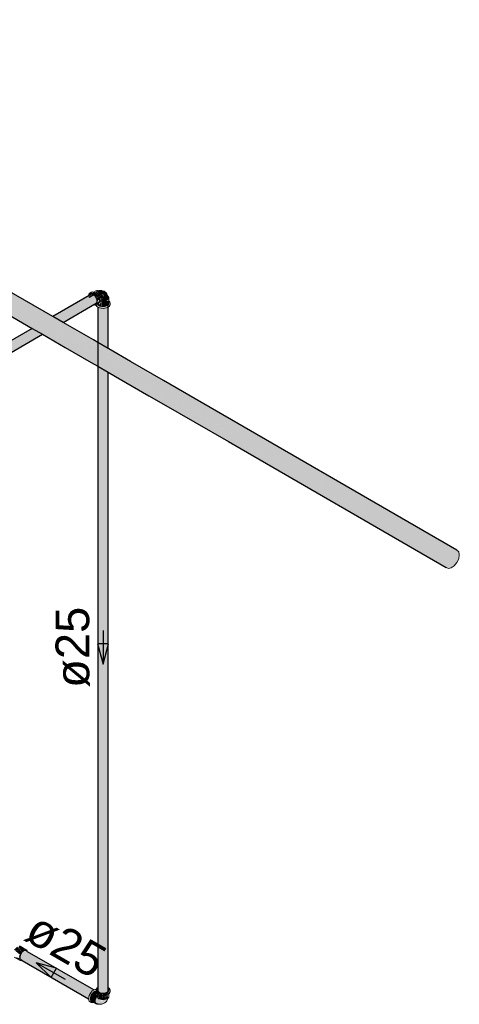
# Model space of a CAD drawing. Header units: millimetres. Extents: x 567 to 934, y -1 to 364.
# Tile 745 of 1056: x 738.29 to 740.9, y 131.85 to 137.7. Entities that reach past the tile are written whole.
import ezdxf

# ---------------------------------------------------------------- set-up
doc = ezdxf.new("R2010")
doc.units = ezdxf.units.MM
doc.header["$MEASUREMENT"] = 0
doc.linetypes.add('NULL', pattern=[0])
for name, color, linetype, lineweight in [('AF-Condutos', 140, 'Continuous', 25), ('AF-Conexões', 152, 'Continuous', 18), ('AF-Curva de transposição', 152, 'Continuous', 18), ('AF-Sentido conduto', 140, 'Continuous', 30), ('AF-Textos conduto', 7, 'Continuous', 9), ('DI-Elementos em corte', 9, 'Continuous', 18)]:
    doc.layers.add(name, color=color, linetype=linetype, lineweight=lineweight)
doc.styles.add('Arial', font='arial.ttf')

msp = doc.modelspace()

# ---------------------------------------------------------------- hatches: boundary and pattern name
at = {"layer": 'AF-Condutos', "linetype": 'Continuous'}
for points in [[(734.8053, 137.9172), (740.8191, 134.4453), (740.8118, 134.4599), (739.1289, 135.4312), (738.8533, 135.5898), (738.5623, 135.7577), (739.0461, 135.479), (740.8118, 134.4599), (740.8119, 134.4809), (739.465, 135.2584), (737.533, 136.3738), (740.8119, 134.4809), (740.8193, 134.5041), (739.4116, 135.3167), (737.524, 136.4065), (740.8193, 134.5041), (740.8327, 134.5257), (739.3545, 135.379), (737.5144, 136.4414), (740.8327, 134.5257), (740.8498, 134.5419), (739.3039, 135.4343), (739.1378, 135.5294), (738.9665, 135.627), (738.8247, 135.7082), (738.7512, 135.7497), (738.6124, 135.829), (738.812, 135.7155), (738.9665, 135.627), (739.1378, 135.5294), (738.9658, 135.6283), (738.7219, 135.7673), (738.613, 135.8298), (738.9658, 135.6283), (739.1378, 135.5294), (739.3039, 135.4343), (740.8498, 134.5419), (739.3037, 135.4345), (734.8358, 138.014), (734.8187, 137.9976), (734.8053, 137.976), (734.798, 137.9528), (734.798, 137.932)], [(734.8537, 138.0221), (734.8358, 138.014), (740.8498, 134.5419), (740.8675, 134.55), (739.1394, 135.5472), (738.7512, 135.7693), (738.6226, 135.8434), (739.1394, 135.5472), (738.819, 135.7317), (738.7512, 135.7702), (738.9509, 135.656), (740.8675, 134.55), (738.8187, 135.7329), (738.1815, 136.1), (738.5378, 135.8951)], [(734.8758, 138.017), (734.8537, 138.0221), (739.1395, 135.5478), (739.1397, 135.5499), (739.2577, 135.4847), (739.2547, 135.488), (738.9454, 135.6663), (738.817, 135.7399), (738.7512, 135.7771), (738.7512, 135.7781), (739.2547, 135.488), (739.2577, 135.4847), (739.1397, 135.5499), (739.1395, 135.5478), (740.8677, 134.55), (740.8831, 134.5486), (739.1401, 135.5547), (738.1953, 136.0991), (738.9447, 135.6675), (740.8831, 134.5486), (738.9445, 135.6679), (738.1963, 136.099), (738.4833, 135.9338), (738.9445, 135.6679)], [(738.1067, 136.1431), (738.4767, 135.93), (738.5378, 135.8951)], [(736.4586, 134.7649), (736.3897, 134.7229), (736.3903, 134.7216), (736.2706, 134.6512), (736.3904, 134.7225), (736.2687, 134.6523), (736.3897, 134.7229), (736.4586, 134.7649), (735.8057, 134.3879), (734.6999, 133.7481), (733.3043, 132.9384), (734.7609, 133.7766), (734.8009, 133.7954), (733.3366, 132.9467), (733.336, 132.9463), (734.798, 133.7867), (733.3443, 132.9376), (733.3498, 132.9258), (734.798, 133.7585), (733.3534, 132.915), (734.798, 133.7561), (733.3534, 132.915), (734.798, 133.7527), (733.3534, 132.9149), (733.3303, 132.9016), (734.798, 133.7464), (733.3545, 132.9064), (734.798, 133.7423), (733.3545, 132.9063), (734.798, 133.7386), (733.3544, 132.9024), (734.798, 133.7377), (733.3544, 132.9024), (735.9466, 134.399), (736.044, 134.4567), (735.9672, 134.4129), (736.0411, 134.4569), (735.9711, 134.4135), (736.0596, 134.4643), (736.2198, 134.5641), (736.2684, 134.5931), (736.3157, 134.6252), (736.2666, 134.5968), (736.3106, 134.6281), (736.3097, 134.6287), (736.2662, 134.5974), (736.3157, 134.6252), (736.2681, 134.5937), (736.1289, 134.5081), (736.2198, 134.5606), (736.1609, 134.5254), (736.0968, 134.4857), (737.8596, 135.5035), (738.4227, 135.8287), (738.7416, 136.0127), (738.7461, 136.0191), (738.4195, 135.8306), (738.5408, 135.901), (738.7408, 136.0161), (738.747, 136.0289), (738.5346, 135.9045), (738.419, 135.8308), (738.4122, 135.8348), (738.747, 136.0289), (738.5327, 135.9057), (738.4115, 135.8352), (738.4108, 135.8356), (738.747, 136.0289), (738.7382, 136.0516), (738.5086, 135.9196), (738.5091, 135.9193), (738.3874, 135.8491), (738.3867, 135.8495), (738.7382, 136.0516), (738.73, 136.0606), (738.3782, 135.8544), (738.4979, 135.9257), (738.73, 136.0606), (738.3755, 135.8559), (738.4968, 135.9264), (738.6975, 136.0419), (738.6965, 136.0515), (738.721, 136.0658), (738.7128, 136.0663)], [(738.7461, 136.0191), (738.5408, 135.901), (738.4195, 135.8306)], [(738.73, 136.0606), (738.4968, 135.9264), (738.4972, 135.9262)], [(738.73, 136.0606), (738.4979, 135.9257), (738.4989, 135.9252)], [(738.747, 136.0289), (738.5335, 135.9052), (738.5346, 135.9045)], [(738.6983, 136.0423), (738.73, 136.0606), (738.721, 136.0658), (738.6965, 136.0515)], [(738.7512, 135.7795), (738.7531, 135.7784), (738.7532, 135.9886), (738.7512, 135.9901)], [(738.7532, 131.9355), (738.7601, 131.9237), (738.7834, 131.9186), (738.7836, 131.9767), (738.7834, 135.6205), (738.7823, 135.6211), (738.7834, 135.9801), (738.7708, 135.9831), (738.7708, 135.6277), (738.7702, 135.7685), (738.7699, 135.6283), (738.7601, 135.6339), (738.7601, 135.9937)], [(738.7532, 135.7783), (738.7598, 135.7746), (738.7601, 135.9858), (738.7532, 135.9888)], [(738.7601, 135.7743), (738.7702, 135.7685), (738.7708, 135.9811), (738.7601, 135.9858)], [(738.7708, 135.9897), (738.7702, 135.7685), (738.7708, 135.7682)], [(738.7834, 135.9886), (738.7827, 135.7613), (738.7834, 135.7609)], [(738.795, 135.7542), (738.7957, 135.9832), (738.7834, 135.9823), (738.7834, 135.7609)], [(738.7957, 135.9905), (738.795, 135.7542), (738.7957, 135.7538)], [(738.805, 135.7485), (738.8056, 135.9861), (738.7957, 135.9838), (738.7957, 135.7538)], [(738.8056, 135.9951), (738.805, 135.7485), (738.8054, 135.7482)], [(738.8056, 131.9251), (738.8114, 131.9317), (738.8114, 135.6043), (738.811, 135.745), (738.8113, 135.9893), (738.8056, 135.985), (738.8056, 135.7481), (738.8108, 135.6046), (738.8056, 135.6076), (738.8057, 131.9934)], [(738.8114, 136.0017), (738.811, 135.745), (738.8114, 135.7448)], [(738.8114, 131.9317), (738.812, 135.9898), (738.8114, 135.9893)], [(738.4227, 135.8287), (737.8596, 135.5035), (738.4228, 135.8287)], [(738.7512, 131.9372), (738.753, 135.638), (738.7512, 135.7795)], [(738.7532, 131.9299), (738.7595, 135.6342), (738.7532, 135.7783)], [(738.7957, 131.9205), (738.8056, 131.9251), (738.8057, 131.9934), (738.8056, 135.6077), (738.8049, 135.6081), (738.8022, 135.7501), (738.802, 135.6097), (738.7957, 135.6134), (738.7958, 131.986)], [(738.7512, 131.9373), (738.7532, 131.9299), (738.7531, 135.638), (738.753, 135.638)], [(738.7532, 131.9539), (738.7532, 135.6379), (738.7531, 135.638)], [(738.7834, 131.9186), (738.7957, 131.9205), (738.7958, 131.986), (738.7957, 135.6134), (738.7834, 135.6205), (738.7836, 131.9767)], [(738.812, 131.9526), (738.812, 135.604), (738.812, 135.604), (738.8114, 131.9573)], [(738.812, 131.9564), (738.812, 135.6039), (738.812, 135.604)], [(739.2679, 135.4736), (740.8675, 134.55), (740.8677, 134.55)], [(739.128, 135.4215), (740.8191, 134.4451), (740.8191, 134.4453)], [(738.2976, 132.16), (738.2909, 132.1491), (738.7026, 131.9114)], [(738.3061, 132.1681), (738.2976, 132.16), (738.7092, 131.9223), (738.7092, 131.9224)], [(738.7021, 131.9119), (738.7092, 131.9223), (738.2976, 132.16)], [(738.3155, 132.1719), (738.3061, 132.1681), (738.7168, 131.931), (738.7169, 131.9311)], [(738.7156, 131.9317), (738.3061, 132.1681), (738.7089, 131.9227)], [(738.5037, 132.0633), (738.3151, 132.1722), (738.7232, 131.9273)], [(738.3288, 132.1679), (738.3151, 132.1722), (738.5037, 132.0633)], [(738.5037, 132.0633), (738.7322, 131.9314), (738.3229, 132.1715)], [(738.7265, 131.9385), (738.3343, 132.1648), (738.7231, 131.9367)], [(738.6983, 131.9004), (738.2909, 132.1491), (738.2872, 132.1375), (738.6983, 131.9002)], [(738.6957, 131.8915), (738.6983, 131.9002), (738.2872, 132.1375)], [(738.6965, 131.891), (738.2872, 132.1375), (738.2881, 132.1266), (738.6965, 131.8908)], [(738.696, 131.886), (738.6965, 131.8908), (738.2872, 132.1271)], [(738.2908, 132.12), (738.4595, 132.0255), (738.2881, 132.1266)], [(738.4595, 132.0255), (738.2908, 132.12), (738.708, 131.8789)], [(738.6975, 131.9009), (738.7026, 131.9114), (738.2909, 132.1491)], [(738.5037, 132.0633), (738.7167, 131.9313), (738.7236, 131.9363)]]:
    msp.add_hatch(color=151, dxfattribs=at).paths.add_polyline_path(points)
at = {"layer": 'AF-Conexões', "linetype": 'Continuous'}
for points in [[(738.6962, 136.0567), (738.719, 136.0659), (738.7463, 136.0508), (738.7539, 136.0311), (738.7598, 136.0345), (738.7569, 136.0444), (738.7461, 136.0631), (738.7314, 136.0761), (738.7047, 136.0748)], [(738.7258, 136.0785), (738.7505, 136.0879), (738.7445, 136.0885)], [(738.7477, 136.0864), (738.7308, 136.0766), (738.7568, 136.0852)], [(738.7568, 136.0852), (738.7318, 136.0758), (738.7357, 136.073)], [(738.7363, 136.0734), (738.7407, 136.0688), (738.7568, 136.0852)], [(738.7414, 136.068), (738.7632, 136.0806), (738.7568, 136.0852)], [(738.7424, 136.0686), (738.7461, 136.0631), (738.7632, 136.0806)], [(738.7471, 136.0616), (738.7522, 136.0542), (738.7781, 136.0587), (738.7632, 136.0806)], [(738.8105, 136.0536), (738.8048, 136.0679), (738.7889, 136.0836), (738.7546, 136.0868), (738.7841, 136.0618), (738.7836, 136.0518), (738.7767, 136.029), (738.7893, 136.0252), (738.8102, 136.0314)], [(738.7484, 136.0232), (738.7539, 136.0311), (738.7486, 136.0449), (738.7331, 136.0611), (738.7438, 136.0413)], [(738.7331, 136.0015), (738.7569, 136.0104), (738.7599, 136.0336), (738.7549, 136.0217)], [(738.8234, 136.0062), (738.8234, 136.013), (738.812, 135.9971), (738.8149, 136.0071), (738.8026, 135.9922), (738.761, 135.9922), (738.7512, 135.9978), (738.7457, 135.9942), (738.771, 135.983), (738.7926, 135.983), (738.8112, 135.9892)], [(738.7555, 135.9996), (738.8166, 136.0246), (738.7517, 136.003)], [(738.7566, 136.0449), (738.7806, 136.0505), (738.7781, 136.0587), (738.7527, 136.0531)], [(738.7598, 136.0384), (738.7806, 136.0505), (738.7567, 136.045)], [(738.7572, 135.9988), (738.7728, 135.9936), (738.7711, 136.0238)], [(738.7806, 136.0505), (738.7588, 136.0379), (738.7782, 136.0418)], [(738.77, 136.036), (738.7603, 136.0304), (738.7781, 136.035), (738.7782, 136.0407), (738.7596, 136.0369)], [(738.7606, 136.0233), (738.7781, 136.0303), (738.7806, 136.0358)], [(738.7609, 136.0244), (738.7806, 136.0358), (738.7614, 136.0297)], [(738.8179, 136.0251), (738.8166, 136.0424), (738.8119, 136.0525), (738.8144, 136.0276), (738.7728, 136.023), (738.7728, 135.9936), (738.7915, 135.9922), (738.8119, 136.003)], [(738.7047, 131.8677), (738.7106, 131.8643), (738.7025, 131.8821), (738.709, 131.8763), (738.7029, 131.8927), (738.7238, 131.9288), (738.7335, 131.9344), (738.7331, 131.941), (738.7108, 131.9247), (738.7, 131.906), (738.6961, 131.8867)], [(738.7378, 131.9314), (738.7191, 131.9178), (738.7445, 131.9031)], [(738.7457, 131.9483), (738.7416, 131.9232), (738.7601, 131.909), (738.761, 131.9154)], [(738.755, 131.9283), (738.761, 131.9154), (738.7713, 131.9138)], [(738.822, 131.9232), (738.822, 131.9425), (738.8178, 131.9242), (738.8026, 131.9154), (738.7818, 131.9122), (738.761, 131.9154), (738.761, 131.9086), (738.771, 131.9062), (738.7926, 131.9062), (738.8112, 131.9124)], [(738.812, 131.9526), (738.812, 131.9324), (738.7957, 131.9205), (738.7748, 131.9194), (738.7818, 131.9122), (738.8026, 131.9154), (738.8147, 131.9234), (738.822, 131.9425)], [(738.7355, 131.8591), (738.7331, 131.8793), (738.7445, 131.9031), (738.7191, 131.9178), (738.7022, 131.8858), (738.7106, 131.8643)], [(738.7521, 131.8552), (738.7674, 131.853), (738.7889, 131.8589), (738.8089, 131.8869), (738.7724, 131.8739), (738.764, 131.8794), (738.7478, 131.8968), (738.7382, 131.8877), (738.7355, 131.8646)], [(738.7508, 131.9136), (738.7482, 131.8948), (738.7517, 131.89)], [(738.7517, 131.9127), (738.7517, 131.89), (738.756, 131.9097)], [(738.753, 131.8921), (738.7644, 131.8826), (738.7644, 131.9078), (738.7572, 131.9103)], [(738.7644, 131.9067), (738.7644, 131.8826), (738.7716, 131.9061)], [(738.7716, 131.9062), (738.7644, 131.8826), (738.7728, 131.8806), (738.7806, 131.9055)], [(738.7908, 131.9061), (738.7818, 131.9054), (738.7728, 131.8806), (738.7992, 131.8826)], [(738.7992, 131.9067), (738.7926, 131.9062), (738.7992, 131.8826)], [(738.7992, 131.9078), (738.7992, 131.8826), (738.8064, 131.8858)], [(738.8064, 131.9095), (738.8003, 131.9081), (738.8064, 131.8858)], [(738.8119, 131.8932), (738.8119, 131.9127), (738.8064, 131.8858)], [(738.8064, 131.8858), (738.8107, 131.9122), (738.8064, 131.9103)], [(738.8161, 131.9161), (738.8119, 131.89), (738.8154, 131.8948)]]:
    msp.add_hatch(color=161, dxfattribs=at).paths.add_polyline_path(points)
at = {"layer": 'AF-Curva de transposição', "linetype": 'Continuous'}
for points in [[(738.2723, 132.1954), (738.2535, 132.1762), (738.2984, 132.1667)], [(738.2979, 132.1668), (738.2551, 132.1749), (738.2866, 132.1488)], [(738.278, 132.1931), (738.2984, 132.1667), (738.3042, 132.1666), (738.3131, 132.1767), (738.3269, 132.1766), (738.2905, 132.1976)], [(738.2931, 132.1534), (738.2984, 132.1667), (738.2866, 132.1488)], [(738.334, 132.1653), (738.3269, 132.1766), (738.3193, 132.1735)], [(738.2893, 132.1128), (738.2829, 132.128), (738.2535, 132.1335)], [(738.2871, 132.1372), (738.2866, 132.1488), (738.2822, 132.1295)]]:
    msp.add_hatch(color=161, dxfattribs=at).paths.add_polyline_path(points)
at = {"layer": 'DI-Elementos em corte', "linetype": 'Continuous'}
msp.add_hatch(color=31, dxfattribs=at).paths.add_polyline_path([(740.883, 134.4741), (740.8936, 134.497), (740.8974, 134.5195), (740.8938, 134.5377), (740.8832, 134.5485), (740.8677, 134.55), (740.8498, 134.5419), (740.8327, 134.5257), (740.8193, 134.5041), (740.8119, 134.4809), (740.8118, 134.4601), (740.8191, 134.4453), (740.8324, 134.439), (740.8495, 134.4424), (740.8674, 134.4548)])

# ---------------------------------------------------------------- linework, layer by layer
at = {"layer": 'AF-Condutos'}
for p, q in [((737.9247, 136.1162), (738.362, 135.8638)), ((738.4836, 135.934), (738.1979, 136.0989)), ((738.7128, 136.0663), (738.4836, 135.934)), ((738.5444, 135.8989), (738.7416, 136.0127)), ((738.721, 136.0658), (738.7128, 136.0663)), ((738.73, 136.0606), (738.721, 136.0658)), ((738.7382, 136.0516), (738.73, 136.0606)), ((738.7442, 136.0404), (738.7382, 136.0516)), ((738.7416, 136.0127), (738.7461, 136.0191)), ((738.747, 136.0289), (738.7442, 136.0404)), ((738.7461, 136.0191), (738.747, 136.0289)), ((738.7512, 135.9901), (738.7512, 135.9897)), ((738.7512, 135.9897), (738.7512, 135.7795)), ((738.812, 135.7444), (738.812, 136.009)), ((738.5444, 135.8989), (738.4836, 135.934)), ((738.6278, 135.8508), (738.5444, 135.8989)), ((738.362, 135.8638), (737.2811, 135.2397)), ((738.362, 135.8638), (738.4228, 135.8287)), ((738.7246, 135.7949), (738.6278, 135.8508)), ((737.8596, 135.5035), (738.4228, 135.8287)), ((738.4228, 135.8287), (738.5575, 135.7509)), ((738.7512, 135.7795), (738.7246, 135.7949)), ((738.7512, 135.7795), (738.7512, 135.639)), ((738.812, 135.7444), (738.7512, 135.7795)), ((738.5575, 135.7509), (738.7118, 135.6618)), ((738.8165, 135.7418), (738.812, 135.7444)), ((738.9445, 135.6679), (738.8165, 135.7418)), ((738.7118, 135.6618), (738.7512, 135.639)), ((739.1401, 135.555), (738.9445, 135.6679)), ((738.7512, 135.639), (738.7512, 131.9372)), ((738.7512, 135.639), (738.812, 135.6039)), ((738.812, 131.9564), (738.812, 135.6039)), ((738.812, 135.6039), (738.8561, 135.5785)), ((738.8561, 135.5785), (739.054, 135.4642)), ((739.2531, 135.4898), (739.1401, 135.555)), ((740.8831, 134.5486), (739.2531, 135.4898)), ((739.054, 135.4642), (739.128, 135.4215)), ((739.128, 135.4215), (739.5263, 135.1915)), ((739.5263, 135.1915), (740.8191, 134.4451)), ((738.2947, 132.1553), (738.2925, 132.1517)), ((738.2976, 132.16), (738.2947, 132.1553)), ((738.3025, 132.1647), (738.2976, 132.16)), ((738.305, 132.167), (738.3025, 132.1647)), ((738.3061, 132.1681), (738.305, 132.167)), ((738.3151, 132.1722), (738.3061, 132.1681)), ((738.316, 132.1721), (738.3151, 132.1722)), ((738.318, 132.1719), (738.316, 132.1721)), ((738.3217, 132.1716), (738.318, 132.1719)), ((738.3229, 132.1715), (738.3217, 132.1716)), ((738.3294, 132.1677), (738.3229, 132.1715)), ((738.3342, 132.1649), (738.3294, 132.1677)), ((738.7268, 131.9383), (738.3342, 132.1649)), ((738.2909, 132.1491), (738.2872, 132.1375)), ((738.2872, 132.1375), (738.2872, 132.1373)), ((738.2872, 132.1373), (738.2872, 132.1366)), ((738.2872, 132.1366), (738.2872, 132.1271)), ((738.2872, 132.1271), (738.2882, 132.1251)), ((738.2882, 132.1251), (738.2895, 132.1225)), ((738.2895, 132.1225), (738.2908, 132.12)), ((738.2908, 132.12), (738.2909, 132.1197)), ((738.2925, 132.1517), (738.2909, 132.1491)), ((738.2909, 132.1197), (738.2973, 132.116)), ((738.2973, 132.116), (738.3014, 132.1137)), ((738.3014, 132.1137), (738.6962, 131.8857)), ((738.7512, 131.9372), (738.7532, 131.9299)), ((738.7532, 131.9299), (738.7601, 131.9237)), ((738.7601, 131.9237), (738.7708, 131.9197)), ((738.7708, 131.9197), (738.7834, 131.9186)), ((738.7834, 131.9186), (738.7957, 131.9205)), ((738.7957, 131.9205), (738.8056, 131.9251)), ((738.8056, 131.9251), (738.8114, 131.9317)), ((738.8114, 131.9317), (738.812, 131.939)), ((738.812, 131.9548), (738.812, 131.9564)), ((738.812, 131.9529), (738.812, 131.9548)), ((738.812, 131.9526), (738.812, 131.9529)), ((738.812, 131.939), (738.812, 131.9526))]:
    msp.add_line(p, q, dxfattribs=at)
at = {"layer": 'AF-Conexões'}
for p, q in [((738.7, 136.0705), (738.6985, 136.0672)), ((738.7047, 136.0748), (738.7, 136.0705)), ((738.7106, 136.0782), (738.7047, 136.0748)), ((738.7167, 136.0801), (738.7106, 136.0782)), ((738.7238, 136.0794), (738.7167, 136.0801)), ((738.7252, 136.0787), (738.7238, 136.0794)), ((738.7395, 136.087), (738.7252, 136.0787)), ((738.7314, 136.0761), (738.7252, 136.0787)), ((738.739, 136.0706), (738.7314, 136.0761)), ((738.7461, 136.0631), (738.739, 136.0706)), ((738.7445, 136.0885), (738.7395, 136.087)), ((738.7505, 136.0879), (738.7445, 136.0885)), ((738.7519, 136.0873), (738.7505, 136.0879)), ((738.759, 136.089), (738.7519, 136.0873)), ((738.7522, 136.0872), (738.7519, 136.0873)), ((738.7522, 136.0872), (738.7647, 136.0887)), ((738.7568, 136.0852), (738.7522, 136.0872)), ((738.7563, 136.0876), (738.7523, 136.0872)), ((738.7647, 136.0887), (738.7563, 136.0876)), ((738.7632, 136.0806), (738.7568, 136.0852)), ((738.7696, 136.0892), (738.759, 136.089)), ((738.7691, 136.0743), (738.7632, 136.0806)), ((738.7742, 136.0669), (738.7691, 136.0743)), ((738.775, 136.0887), (738.7696, 136.0892)), ((738.7795, 136.0867), (738.775, 136.0887)), ((738.7842, 136.0851), (738.7795, 136.0867)), ((738.7889, 136.0836), (738.7842, 136.0851)), ((738.7999, 136.0743), (738.7889, 136.0836)), ((738.8048, 136.0679), (738.7999, 136.0743)), ((738.8101, 136.0558), (738.8048, 136.0679)), ((738.6971, 136.064), (738.6962, 136.0567)), ((738.6985, 136.0672), (738.6971, 136.064)), ((738.7522, 136.0542), (738.7461, 136.0631)), ((738.7569, 136.0444), (738.7522, 136.0542)), ((738.7522, 136.0061), (738.7569, 136.0104)), ((738.7598, 136.0345), (738.7569, 136.0444)), ((738.7569, 136.0104), (738.7598, 136.0169)), ((738.7599, 136.0336), (738.7598, 136.0345)), ((738.7598, 136.0169), (738.76, 136.0185)), ((738.7608, 136.0251), (738.7599, 136.0336)), ((738.76, 136.0185), (738.7722, 136.0255)), ((738.76, 136.0185), (738.7608, 136.0251)), ((738.7683, 136.0261), (738.7722, 136.0255)), ((738.7722, 136.0255), (738.7742, 136.0267)), ((738.7722, 136.0255), (738.7787, 136.0246)), ((738.7781, 136.0587), (738.7742, 136.0669)), ((738.7742, 136.0267), (738.7781, 136.0303)), ((738.7806, 136.0505), (738.7781, 136.0587)), ((738.7781, 136.0303), (738.7806, 136.0358)), ((738.7787, 136.0246), (738.7893, 136.0252)), ((738.7814, 136.0426), (738.7806, 136.0505)), ((738.7806, 136.0358), (738.781, 136.0386)), ((738.781, 136.0386), (738.7814, 136.0426)), ((738.7893, 136.0252), (738.799, 136.0278)), ((738.799, 136.0278), (738.8066, 136.0321)), ((738.8066, 136.0321), (738.8112, 136.0377)), ((738.8102, 136.0549), (738.8101, 136.0558)), ((738.8105, 136.0536), (738.8102, 136.0549)), ((738.8122, 136.0439), (738.8105, 136.0536)), ((738.8119, 136.0525), (738.8105, 136.0536)), ((738.8112, 136.0377), (738.8122, 136.0439)), ((738.8154, 136.0476), (738.8119, 136.0525)), ((738.8166, 136.0424), (738.8154, 136.0476)), ((738.8154, 136.0078), (738.8166, 136.013)), ((738.8166, 136.026), (738.8166, 136.0424)), ((738.8166, 136.013), (738.8166, 136.026)), ((738.8179, 136.0251), (738.8166, 136.026)), ((738.822, 136.0193), (738.8179, 136.0251)), ((738.8234, 136.013), (738.822, 136.0193)), ((738.8234, 136.0062), (738.8234, 136.013)), ((738.7268, 136.0042), (738.7331, 136.0015)), ((738.7331, 136.0015), (738.7374, 136.0011)), ((738.7374, 136.0011), (738.7402, 136.0008)), ((738.7402, 136.0008), (738.7413, 136.0011)), ((738.7413, 136.0011), (738.7463, 136.0027)), ((738.7413, 136.0011), (738.7414, 136.0007)), ((738.7414, 136.0007), (738.7416, 136)), ((738.7416, 136), (738.7457, 135.9942)), ((738.7457, 135.9942), (738.7512, 135.9901)), ((738.7463, 136.0027), (738.7503, 136.0049)), ((738.7503, 136.0049), (738.7512, 136.0055)), ((738.7503, 136.0049), (738.7506, 136.0045)), ((738.7506, 136.0045), (738.7512, 136.0036)), ((738.7512, 136.0055), (738.7522, 136.0061)), ((738.7512, 136.0036), (738.7517, 136.003)), ((738.7512, 135.9901), (738.7523, 135.9892)), ((738.7517, 136.003), (738.7531, 136.0019)), ((738.7523, 135.9892), (738.761, 135.9854)), ((738.7531, 136.0019), (738.7572, 135.9988)), ((738.7572, 135.9988), (738.7576, 135.9987)), ((738.7576, 135.9987), (738.7628, 135.9964)), ((738.761, 135.9854), (738.771, 135.983)), ((738.7628, 135.9964), (738.7644, 135.9956)), ((738.7644, 135.9956), (738.7728, 135.9936)), ((738.771, 135.983), (738.7818, 135.9822)), ((738.7728, 135.9936), (738.7818, 135.9929)), ((738.7818, 135.9929), (738.7908, 135.9936)), ((738.7818, 135.9822), (738.7926, 135.983)), ((738.7908, 135.9936), (738.7992, 135.9956)), ((738.7926, 135.983), (738.8026, 135.9854)), ((738.7992, 135.9956), (738.8064, 135.9988)), ((738.8026, 135.9854), (738.8112, 135.9892)), ((738.8064, 135.9988), (738.8119, 136.003)), ((738.8112, 135.9892), (738.812, 135.9898)), ((738.8119, 136.003), (738.812, 136.0032)), ((738.812, 136.0032), (738.8154, 136.0078)), ((738.812, 135.9898), (738.8178, 135.9942)), ((738.8178, 135.9942), (738.822, 136)), ((738.822, 136), (738.8234, 136.0062)), ((738.7108, 131.9247), (738.7047, 131.9158)), ((738.7179, 131.9322), (738.7108, 131.9247)), ((738.7255, 131.9377), (738.7179, 131.9322)), ((738.725, 131.9241), (738.7191, 131.9178)), ((738.7265, 131.9251), (738.725, 131.9241)), ((738.7268, 131.9383), (738.7255, 131.9377)), ((738.731, 131.9285), (738.7265, 131.9251)), ((738.7331, 131.941), (738.7268, 131.9383)), ((738.7314, 131.9287), (738.731, 131.9285)), ((738.7362, 131.9308), (738.7314, 131.9287)), ((738.7402, 131.9417), (738.7331, 131.941)), ((738.7378, 131.9314), (738.7362, 131.9308)), ((738.7385, 131.9315), (738.7378, 131.9314)), ((738.7396, 131.9316), (738.7385, 131.9315)), ((738.7401, 131.9317), (738.7396, 131.9316)), ((738.7413, 131.9413), (738.7401, 131.9362)), ((738.7401, 131.9362), (738.7401, 131.9317)), ((738.7401, 131.9317), (738.7401, 131.9294)), ((738.7401, 131.9294), (738.7416, 131.9232)), ((738.7409, 131.9415), (738.7402, 131.9417)), ((738.7413, 131.9413), (738.7409, 131.9415)), ((738.7416, 131.9425), (738.7413, 131.9413)), ((738.7432, 131.9447), (738.7416, 131.9425)), ((738.7416, 131.9232), (738.7457, 131.9174)), ((738.7457, 131.9483), (738.7432, 131.9447)), ((738.7477, 131.9498), (738.7457, 131.9483)), ((738.7512, 131.9524), (738.7477, 131.9498)), ((738.8132, 131.9518), (738.812, 131.9526)), ((738.8179, 131.9483), (738.8132, 131.9518)), ((738.8178, 131.9174), (738.822, 131.9232)), ((738.8215, 131.9432), (738.8179, 131.9483)), ((738.822, 131.9425), (738.8215, 131.9432)), ((738.8234, 131.9362), (738.822, 131.9425)), ((738.822, 131.9232), (738.8234, 131.9294)), ((738.8234, 131.9294), (738.8234, 131.9362)), ((738.6971, 131.8961), (738.6961, 131.8867)), ((738.6961, 131.8867), (738.6962, 131.8857)), ((738.6962, 131.8857), (738.6971, 131.8785)), ((738.7, 131.906), (738.6971, 131.8961)), ((738.6971, 131.8785), (738.7, 131.872)), ((738.7047, 131.9158), (738.7, 131.906)), ((738.7, 131.872), (738.7047, 131.8677)), ((738.7047, 131.8677), (738.7106, 131.8643)), ((738.7076, 131.894), (738.7068, 131.8861)), ((738.7068, 131.8861), (738.7076, 131.8793)), ((738.7101, 131.9022), (738.7076, 131.894)), ((738.7076, 131.8793), (738.7077, 131.8791)), ((738.7077, 131.8791), (738.7101, 131.8738)), ((738.714, 131.9104), (738.7101, 131.9022)), ((738.7101, 131.8738), (738.714, 131.8702)), ((738.7106, 131.8643), (738.7167, 131.8624)), ((738.7191, 131.9178), (738.714, 131.9104)), ((738.714, 131.8702), (738.7252, 131.8637)), ((738.7167, 131.8624), (738.7238, 131.8631)), ((738.7238, 131.8631), (738.7252, 131.8637)), ((738.7252, 131.8637), (738.7395, 131.8555)), ((738.7382, 131.8877), (738.7355, 131.878)), ((738.7355, 131.878), (738.7355, 131.8693)), ((738.7355, 131.8693), (738.738, 131.8625)), ((738.738, 131.8625), (738.7429, 131.8586)), ((738.743, 131.8973), (738.7382, 131.8877)), ((738.747, 131.9024), (738.743, 131.8973)), ((738.7457, 131.9174), (738.747, 131.9164)), ((738.747, 131.9164), (738.7523, 131.9124)), ((738.747, 131.9164), (738.747, 131.9024)), ((738.7494, 131.9055), (738.747, 131.9024)), ((738.747, 131.9024), (738.747, 131.9)), ((738.747, 131.9), (738.7482, 131.8948)), ((738.7482, 131.8948), (738.7517, 131.89)), ((738.7517, 131.89), (738.754, 131.8883)), ((738.7523, 131.9124), (738.7601, 131.909)), ((738.754, 131.8883), (738.7572, 131.8858)), ((738.7572, 131.8858), (738.7644, 131.8826)), ((738.7601, 131.909), (738.761, 131.9086)), ((738.761, 131.9086), (738.771, 131.9062)), ((738.7644, 131.8826), (738.7728, 131.8806)), ((738.771, 131.9062), (738.7818, 131.9054)), ((738.7728, 131.8806), (738.7818, 131.8799)), ((738.7818, 131.9054), (738.7926, 131.9062)), ((738.7818, 131.8799), (738.7908, 131.8806)), ((738.7889, 131.8589), (738.7926, 131.8622)), ((738.7908, 131.8806), (738.7992, 131.8826)), ((738.7926, 131.9062), (738.8026, 131.9086)), ((738.7926, 131.8622), (738.7963, 131.8655)), ((738.7963, 131.8655), (738.8003, 131.8684)), ((738.7992, 131.8826), (738.8064, 131.8858)), ((738.8003, 131.8684), (738.8035, 131.8728)), ((738.8026, 131.9086), (738.8112, 131.9124)), ((738.8035, 131.8728), (738.8085, 131.8821)), ((738.8104, 131.8889), (738.8055, 131.8773)), ((738.8055, 131.8773), (738.8087, 131.8851)), ((738.8064, 131.8858), (738.8104, 131.8889)), ((738.8085, 131.8821), (738.8107, 131.889)), ((738.8087, 131.8851), (738.8104, 131.8888)), ((738.8104, 131.8889), (738.8107, 131.889)), ((738.8107, 131.889), (738.8119, 131.89)), ((738.8112, 131.9124), (738.8166, 131.9164)), ((738.8119, 131.89), (738.8154, 131.8948)), ((738.8154, 131.8948), (738.8166, 131.9)), ((738.8166, 131.9164), (738.8178, 131.9174)), ((738.8166, 131.9), (738.8166, 131.9164)), ((738.7395, 131.8555), (738.7445, 131.8539)), ((738.7429, 131.8586), (738.7521, 131.8552)), ((738.7445, 131.8539), (738.7505, 131.8545)), ((738.7505, 131.8545), (738.7521, 131.8552)), ((738.7521, 131.8552), (738.7535, 131.8548)), ((738.7535, 131.8548), (738.7543, 131.8544)), ((738.7543, 131.8544), (738.7674, 131.853)), ((738.7674, 131.853), (738.7754, 131.854)), ((738.7754, 131.854), (738.7889, 131.8589))]:
    msp.add_line(p, q, dxfattribs=at)
at = {"layer": 'AF-Curva de transposição'}
for p, q in [((738.2905, 132.1976), (738.2848, 132.197)), ((738.3263, 132.1769), (738.2905, 132.1976)), ((738.2925, 132.1517), (738.2931, 132.1534)), ((738.2931, 132.1534), (738.2947, 132.1553)), ((738.3025, 132.1647), (738.3042, 132.1666)), ((738.3042, 132.1666), (738.305, 132.167)), ((738.316, 132.1721), (738.3167, 132.1724)), ((738.3167, 132.1724), (738.318, 132.1719)), ((738.3217, 132.1716), (738.3187, 132.1734)), ((738.3269, 132.1766), (738.3263, 132.1769)), ((738.3305, 132.1708), (738.3269, 132.1766)), ((738.334, 132.1653), (738.3305, 132.1708)), ((738.2535, 132.1335), (738.2893, 132.1128)), ((738.2871, 132.1372), (738.2872, 132.1373)), ((738.2872, 132.1366), (738.2871, 132.1372)), ((738.2884, 132.1234), (738.2882, 132.1251)), ((738.2895, 132.1225), (738.2884, 132.1234)), ((738.2886, 132.1212), (738.2908, 132.12)), ((738.2893, 132.1128), (738.2899, 132.1125)), ((738.2899, 132.1125), (738.2942, 132.113)), ((738.2942, 132.113), (738.3014, 132.1137))]:
    msp.add_line(p, q, dxfattribs=at)
at = {"layer": 'AF-Sentido conduto'}
for p, q in [((738.8141, 133.992), (738.7494, 133.992)), ((738.7494, 133.992), (738.7818, 133.8712)), ((738.7818, 133.8712), (738.8141, 133.992)), ((738.3857, 132.0999), (738.4741, 132.0115)), ((738.5065, 132.0675), (738.3857, 132.0999)), ((738.4741, 132.0115), (738.5065, 132.0675))]:
    msp.add_line(p, q, dxfattribs=at)
for points in [[(738.7818, 134.0712), (738.7818, 133.8712)], [(738.5589, 131.9999), (738.3857, 132.0999)]]:
    msp.add_lwpolyline(points, dxfattribs=at)
at = {"layer": 'DI-Elementos em corte'}
for p, q in [((740.8832, 134.5485), (740.8831, 134.5486)), ((740.8831, 134.4743), (740.8936, 134.497)), ((740.8937, 134.5379), (740.8832, 134.5485)), ((740.8936, 134.497), (740.8937, 134.4972)), ((740.8938, 134.5377), (740.8937, 134.5379)), ((740.8937, 134.4972), (740.8974, 134.5195)), ((740.8975, 134.5197), (740.8938, 134.5377)), ((740.8974, 134.5195), (740.8975, 134.5197)), ((740.8191, 134.4451), (740.8324, 134.439)), ((740.8324, 134.439), (740.8325, 134.4389)), ((740.8325, 134.4389), (740.8495, 134.4424)), ((740.8495, 134.4424), (740.8496, 134.4424)), ((740.8496, 134.4424), (740.8674, 134.4548)), ((740.8674, 134.4548), (740.8675, 134.4549)), ((740.8675, 134.4549), (740.883, 134.4741)), ((740.883, 134.4741), (740.8831, 134.4743))]:
    msp.add_line(p, q, dxfattribs=at)

# ---------------------------------------------------------------- texts
at = {"layer": 'AF-Textos conduto', "linetype": 'NULL', "char_height": 0.2, "width": 0.962805, "attachment_point": 8, "line_spacing_factor": 0.6, "style": 'Arial'}
for insert, rotation in [((738.7052, 133.9712), 90.00021), ((738.5106, 132.1162), 329.99993)]:
    msp.add_mtext('ø25', dxfattribs=dict(at, insert=insert, rotation=rotation))

doc.saveas('drawing.dxf')
